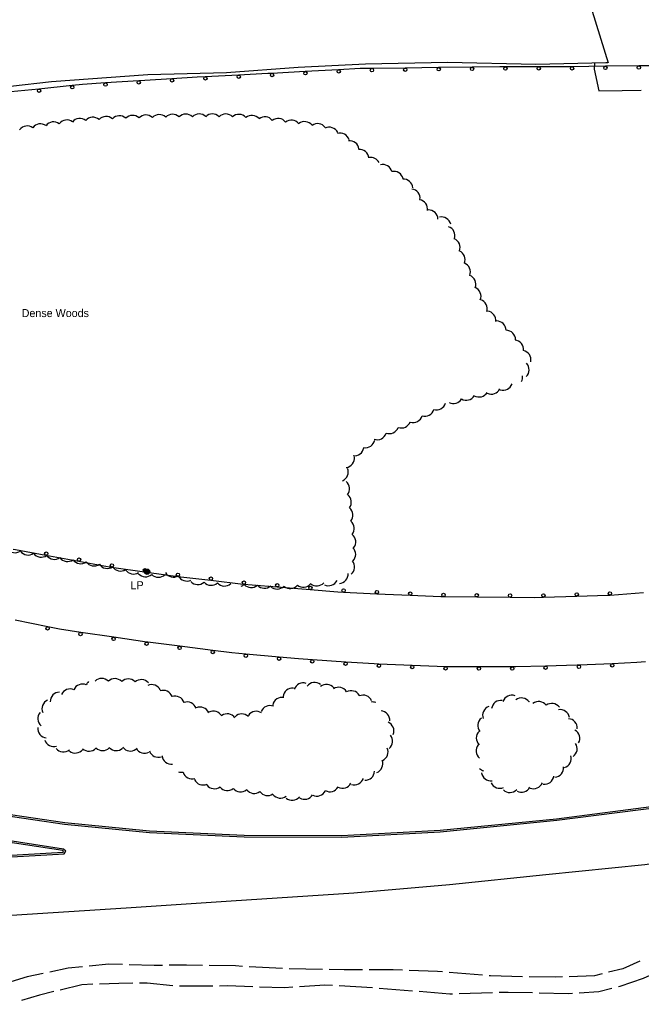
# Model space of a CAD drawing. Extents: x 2402803 to 2427059, y 6985292 to 6997652.
# Drawn here: x 2417720 to 2418093, y 6990790 to 6991378 of the extents above; entities that cross this region are included whole.
import ezdxf

# ---------------------------------------------------------------- set-up
doc = ezdxf.new("R2010")
doc.units = 0
for name, color, linetype in [('p_drainage riprap', 7, 'Continuous'), ('p_road - paved curb', 7, 'Continuous'), ('p_road bridge end', 7, 'Continuous'), ('p_road dirt road', 7, 'Continuous'), ('p_road guard rails', 7, 'Continuous'), ('p_utility manhole', 7, 'Continuous'), ('p_veg woods', 7, 'Continuous')]:
    doc.layers.add(name, color=color, linetype=linetype)

msp = doc.modelspace()

# ---------------------------------------------------------------- linework, layer by layer
at = {"layer": 'p_drainage riprap'}
msp.add_lwpolyline([(2418064.89, 6991351.89), (2418064.72, 6991348.27), (2418067.35, 6991335.38), (2418081.45, 6991335.4), (2418092.81, 6991335.71)], dxfattribs=at)
at = {"layer": 'p_road - paved curb'}
for points in [[(2418072.8, 6991352.05), (2418071.7, 6991352.04), (2418029.59, 6991351.13), (2417976.83, 6991352.21), (2417927.51, 6991351.28), (2417887.18, 6991349.28), (2417844.29, 6991346.03), (2417797.06, 6991344.87), (2417739.41, 6991340.6), (2417690.1, 6991335.1), (2417634, 6991329.56), (2417585.11, 6991323.22), (2417536.45, 6991314.6), (2417498.86, 6991307.78), (2417465.16, 6991300.29), (2417420.17, 6991288.13), (2417378.32, 6991275.91), (2417336.02, 6991262.39), (2417308.65, 6991252.45)], [(2417102.44, 6991155.35), (2417147.44, 6991131.02), (2417202.6, 6991101.41), (2417246.57, 6991077.7), (2417304.09, 6991046.19), (2417352.2, 6991020.88), (2417398.41, 6990996.87), (2417450.39, 6990974.63), (2417510.07, 6990951.19), (2417573, 6990930.87), (2417630.32, 6990916.28), (2417690.09, 6990903.9), (2417747.18, 6990895.52), (2417798.03, 6990890.45), (2417854.87, 6990887.91), (2417913.31, 6990887.8), (2417972.37, 6990890.82), (2418042.27, 6990897.81), (2418103.6, 6990905.73), (2418162.42, 6990914.12), (2418202.32, 6990920.88), (2418234.72, 6990926.56)], [(2417102.92, 6991156.23), (2417147.91, 6991131.9), (2417203.07, 6991102.29), (2417247.05, 6991078.58), (2417304.56, 6991047.07), (2417352.66, 6991021.77), (2417398.84, 6990997.77), (2417450.77, 6990975.56), (2417510.41, 6990952.13), (2417573.28, 6990931.83), (2417630.54, 6990917.25), (2417690.26, 6990904.89), (2417747.3, 6990896.51), (2417798.1, 6990891.45), (2417854.89, 6990888.91), (2417913.29, 6990888.8), (2417972.29, 6990891.82), (2418042.16, 6990898.8), (2418103.47, 6990906.72), (2418162.27, 6990915.11), (2418202.15, 6990921.87), (2418234.55, 6990927.54)], [(2417059.26, 6990808.45), (2417101.64, 6990810.69), (2417141.49, 6990812.59), (2417177.14, 6990814.86), (2417236.42, 6990818.89), (2417290.57, 6990822.07), (2417343.62, 6990824.5), (2417410.95, 6990827.73), (2417482.71, 6990830.05), (2417550.61, 6990832.77), (2417613.32, 6990837.02), (2417664.45, 6990839.19), (2417715.44, 6990840.89), (2417784.2, 6990845.4), (2417846.99, 6990849.53), (2417920.59, 6990854.42), (2417977.98, 6990859.34), (2418035.61, 6990865.3), (2418095.09, 6990871.4), (2418150.63, 6990879.02), (2418192.97, 6990885.87), (2418233.97, 6990894.31)], [(2417059.35, 6990842.44), (2417123.51, 6990845.76), (2417175.52, 6990848.48), (2417240.32, 6990852.29), (2417308.86, 6990855.29), (2417384.48, 6990859.31), (2417456.76, 6990863.03), (2417531.24, 6990866.44), (2417616.7, 6990871.46), (2417694.36, 6990875.73), (2417746.44, 6990878.76), (2417746.66, 6990879.1), (2417746.12, 6990879.65), (2417701.17, 6990886.46), (2417663, 6990893.17)], [(2417059.4, 6990841.44), (2417123.56, 6990844.76), (2417175.58, 6990847.48), (2417240.37, 6990851.29), (2417308.91, 6990854.29), (2417384.53, 6990858.31), (2417456.81, 6990862.03), (2417531.29, 6990865.44), (2417616.76, 6990870.46), (2417694.42, 6990874.73), (2417747.01, 6990877.79), (2417747.93, 6990879.23), (2417746.6, 6990880.59), (2417701.33, 6990887.45), (2417663.17, 6990894.15)]]:
    msp.add_lwpolyline(points, dxfattribs=at)
at = {"layer": 'p_road bridge end'}
msp.add_lwpolyline([(2418073.22, 6991351.82), (2418051.37, 6991422.4), (2418028.85, 6991493.78)], dxfattribs=at)
at = {"layer": 'p_road dirt road'}
for p, q in [((2417877.84, 6990808.91), (2417857.87, 6990810.02)), ((2417901.81, 6990808.39), (2417881.83, 6990808.74)), ((2417997.68, 6990804.94), (2417977.76, 6990806.63)), ((2417836.01, 6990798.45), (2417816.01, 6990798.41)), ((2417931.85, 6990797.28), (2417911.89, 6990798.47)), ((2417955.77, 6990795.41), (2417935.84, 6990797.02)), ((2418003.67, 6990794.36), (2417983.69, 6990793.76))]:
    msp.add_line(p, q, dxfattribs=at)
for points in [[(2417758.05, 6990810.03), (2417749.44, 6990809.19), (2417738.37, 6990806.79)], [(2417781.93, 6990811.33), (2417773.74, 6990811.57), (2417762.02, 6990810.42)], [(2417805.9, 6990810.83), (2417801, 6990810.78), (2417785.93, 6990811.22)], [(2417829.88, 6990810.81), (2417820.29, 6990810.97), (2417809.9, 6990810.87)], [(2417853.87, 6990810.24), (2417849.61, 6990810.48), (2417833.88, 6990810.74)], [(2417925.8, 6990808.16), (2417914.83, 6990808.16), (2417905.81, 6990808.32)], [(2417949.79, 6990807.96), (2417944.17, 6990808.15), (2417929.8, 6990808.15)], [(2417973.77, 6990806.97), (2417970.72, 6990807.23), (2417953.79, 6990807.82)], [(2418092.03, 6990813.37), (2418081.87, 6990808.84), (2418073.31, 6990806.71)], [(2417734.46, 6990805.94), (2417724.84, 6990803.86), (2417715.11, 6990800.96)], [(2418021.63, 6990804.03), (2418002.56, 6990804.52), (2418001.67, 6990804.6)], [(2418045.61, 6990803.87), (2418041.69, 6990803.72), (2418025.62, 6990803.94)], [(2418069.43, 6990805.75), (2418064.93, 6990804.63), (2418049.6, 6990804.03)], [(2418097.92, 6990804.76), (2418093.95, 6990802.96), (2418080.12, 6990798.09), (2418079.2, 6990797.86)], [(2417764.17, 6990799.48), (2417757.55, 6990799.24), (2417744.58, 6990796.03)], [(2417788.14, 6990800.12), (2417779.66, 6990800.04), (2417768.17, 6990799.62)], [(2417812.02, 6990798.6), (2417796.82, 6990800.21), (2417792.14, 6990800.16)], [(2417860, 6990797.97), (2417844.93, 6990798.46), (2417840.01, 6990798.45)], [(2417883.97, 6990797.69), (2417879.02, 6990797.36), (2417864, 6990797.84)], [(2417907.9, 6990798.71), (2417903.12, 6990798.99), (2417887.96, 6990797.96)], [(2418075.32, 6990796.88), (2418067.48, 6990794.89), (2418055.63, 6990794.14)], [(2417740.7, 6990795.07), (2417732.28, 6990792.98), (2417721.42, 6990789.83)], [(2417979.7, 6990793.64), (2417978.21, 6990793.6), (2417959.76, 6990795.09)], [(2418027.66, 6990794.27), (2418013.09, 6990794.64), (2418007.67, 6990794.48)], [(2418051.64, 6990793.89), (2418048.97, 6990793.72), (2418031.66, 6990794.16)]]:
    msp.add_lwpolyline(points, dxfattribs=at)
at = {"layer": 'p_road guard rails'}
for p, q in [((2417951.44, 6991348.95), (2417931.44, 6991348.7)), ((2417971.44, 6991349.2), (2417951.44, 6991348.95)), ((2417991.43, 6991349.46), (2417971.44, 6991349.2)), ((2418031.42, 6991349.71), (2418011.43, 6991349.68)), ((2418071.41, 6991350.03), (2418051.41, 6991349.79)), ((2418091.41, 6991350.28), (2418071.41, 6991350.03)), ((2417851.54, 6991344.74), (2417831.57, 6991343.71)), ((2417891.49, 6991346.84), (2417871.52, 6991345.78)), ((2417911.46, 6991347.91), (2417891.49, 6991346.84)), ((2417751.75, 6991338.45), (2417731.85, 6991336.39)), ((2417791.64, 6991341.33), (2417771.68, 6991340.01)), ((2417736.09, 6991056.79), (2417755.75, 6991053.17)), ((2417775.43, 6991049.72), (2417795.22, 6991046.82)), ((2417815.02, 6991044.12), (2417834.85, 6991041.77)), ((2417854.68, 6991039.44), (2417874.6, 6991037.8)), ((2417874.6, 6991037.8), (2417894.52, 6991036.16)), ((2417914.44, 6991034.65), (2417934.41, 6991033.73)), ((2417934.41, 6991033.73), (2417954.37, 6991032.81)), ((2417974.34, 6991031.96), (2417994.3, 6991031.8)), ((2417994.3, 6991031.8), (2418014.27, 6991031.65)), ((2418034.24, 6991031.7), (2418054.22, 6991032.29)), ((2418074.21, 6991032.94), (2418094.15, 6991034.39)), ((2417737.21, 6991013.86), (2417717.64, 6991017.85)), ((2417776.7, 6991007.61), (2417756.92, 6991010.54)), ((2417796.48, 6991004.67), (2417776.7, 6991007.61)), ((2417836.11, 6990999.69), (2417816.3, 6991002.17)), ((2417875.86, 6990995.68), (2417855.96, 6990997.49)), ((2417915.71, 6990992.76), (2417895.77, 6990994.07)), ((2417955.62, 6990990.72), (2417935.65, 6990991.52)), ((2417975.59, 6990989.92), (2417955.62, 6990990.72)), ((2418075.44, 6990991.74), (2418055.46, 6990990.86)), ((2418015.55, 6990989.8), (2417995.57, 6990989.79))]:
    msp.add_line(p, q, dxfattribs=at)
for points in [[(2417931.44, 6991348.7), (2417924.49, 6991348.61), (2417911.46, 6991347.91)], [(2418011.43, 6991349.68), (2418008.14, 6991349.67), (2417991.43, 6991349.46)], [(2418051.41, 6991349.79), (2418047.62, 6991349.74), (2418031.42, 6991349.71)], [(2418111.4, 6991350.5), (2418097.54, 6991350.35), (2418091.41, 6991350.28)], [(2417831.57, 6991343.71), (2417826.7, 6991343.46), (2417811.6, 6991342.55)], [(2417871.52, 6991345.78), (2417868.97, 6991345.64), (2417851.54, 6991344.74)], [(2417771.68, 6991340.01), (2417757.97, 6991339.1), (2417751.75, 6991338.45)], [(2417811.6, 6991342.55), (2417795.24, 6991341.57), (2417791.64, 6991341.33)], [(2417731.85, 6991336.39), (2417714.95, 6991334.63), (2417711.95, 6991334.39)], [(2417716.44, 6991060.44), (2417717.74, 6991060.16), (2417736.09, 6991056.79)], [(2417755.75, 6991053.17), (2417770.81, 6991050.4), (2417775.43, 6991049.72)], [(2417795.22, 6991046.82), (2417807.99, 6991044.95), (2417815.02, 6991044.12)], [(2417834.85, 6991041.77), (2417854.27, 6991039.47), (2417854.68, 6991039.44)], [(2417894.52, 6991036.16), (2417911.09, 6991034.8), (2417914.44, 6991034.65)], [(2417954.37, 6991032.81), (2417972.77, 6991031.97), (2417974.34, 6991031.96)], [(2418014.27, 6991031.65), (2418028.68, 6991031.54), (2418034.24, 6991031.7)], [(2418054.22, 6991032.29), (2418072.82, 6991032.84), (2418074.21, 6991032.94)], [(2417756.92, 6991010.54), (2417744.19, 6991012.43), (2417737.21, 6991013.86)], [(2417816.3, 6991002.17), (2417797.05, 6991004.59), (2417796.48, 6991004.67)], [(2417855.96, 6990997.49), (2417847.42, 6990998.27), (2417836.11, 6990999.69)], [(2417895.77, 6990994.07), (2417887.49, 6990994.62), (2417875.86, 6990995.68)], [(2417935.65, 6990991.52), (2417932.78, 6990991.63), (2417915.71, 6990992.76)], [(2417995.57, 6990989.79), (2417979.15, 6990989.78), (2417975.59, 6990989.92)], [(2418035.51, 6990990.29), (2418017.76, 6990989.8), (2418015.55, 6990989.8)], [(2418055.46, 6990990.86), (2418054.38, 6990990.81), (2418035.51, 6990990.29)], [(2418095.4, 6990992.8), (2418090.28, 6990992.4), (2418075.44, 6990991.74)]]:
    msp.add_lwpolyline(points, dxfattribs=at)
for centre in [(2417931.45, 6991347.7), (2417951.45, 6991347.95), (2417971.45, 6991348.2), (2417991.45, 6991348.46), (2418011.43, 6991348.68), (2418031.42, 6991348.71), (2418051.42, 6991348.79), (2418071.42, 6991349.03), (2418091.42, 6991349.28), (2417831.62, 6991342.71), (2417851.59, 6991343.74), (2417871.57, 6991344.78), (2417891.54, 6991345.85), (2417911.51, 6991346.91), (2417751.85, 6991337.46), (2417771.75, 6991339.01), (2417791.71, 6991340.33), (2417811.66, 6991341.55), (2417731.96, 6991335.39), (2417736.27, 6991057.77), (2417755.93, 6991054.15), (2417775.58, 6991050.71), (2417795.36, 6991047.81), (2417815.13, 6991045.11), (2417834.96, 6991042.76), (2417854.76, 6991040.43), (2417874.68, 6991038.8), (2417894.6, 6991037.16), (2417914.49, 6991035.65), (2417934.45, 6991034.73), (2417954.42, 6991033.81), (2417974.35, 6991032.96), (2417994.31, 6991032.8), (2418014.28, 6991032.65), (2418034.21, 6991032.7), (2418054.19, 6991033.29), (2418074.13, 6991033.94), (2417737.01, 6991012.88), (2417756.77, 6991009.55), (2417776.56, 6991006.62), (2417796.34, 6991003.68), (2417816.17, 6991001.18), (2417835.99, 6990998.7), (2417855.87, 6990996.5), (2417875.77, 6990994.68), (2417895.7, 6990993.08), (2417915.64, 6990991.76), (2417935.61, 6990990.52), (2417955.58, 6990989.72), (2417975.55, 6990988.92), (2418035.53, 6990989.29), (2418055.51, 6990989.86), (2418075.49, 6990990.74), (2417995.57, 6990988.79), (2418015.55, 6990988.8)]:
    msp.add_circle(centre, 1, dxfattribs=at)
at = {"layer": 'p_utility manhole'}
for radius in [1.6, 1.3, 1, 0.539, 0.192]:
    msp.add_circle((2417796.69, 6991046.92), radius, dxfattribs=at)
at = {"layer": 'p_veg woods'}
for centre, start, end in [((2417764.22, 6991313.8), 49.83764, 139.83764), ((2417772.11, 6991314.32), 48.49109, 138.49109), ((2417780.06, 6991314.71), 47.88816, 137.88816), ((2417787.99, 6991314.96), 46.97551, 136.97551), ((2417795.97, 6991315.2), 46.75173, 136.75173), ((2417803.96, 6991315.42), 46.62985, 136.62985), ((2417811.94, 6991315.59), 46.32829, 136.32829), ((2417819.91, 6991315.72), 45.93911, 135.93911), ((2417827.89, 6991315.8), 45.6073, 135.6073), ((2417835.85, 6991315.81), 45.02271, 135.02271), ((2417843.82, 6991315.76), 44.61859, 134.61859), ((2417851.7, 6991315.54), 43.01245, 133.01245), ((2417859.52, 6991314.93), 40.71599, 130.71599), ((2417867.32, 6991314.05), 38.55029, 128.55029), ((2417724.87, 6991308.6), 54.00977, 144.00977), ((2417732.77, 6991309.85), 54.00977, 144.00977), ((2417740.66, 6991311.05), 53.72281, 143.72281), ((2417748.54, 6991312.17), 53.12699, 143.12699), ((2417756.39, 6991313.1), 51.84951, 141.84951), ((2417875.22, 6991313.08), 37.94189, 127.94189), ((2417883.16, 6991312.1), 37.94189, 127.94189), ((2417891.15, 6991311.19), 38.53123, 128.53123), ((2417898.86, 6991310), 35.73411, 125.73411), ((2417905.95, 6991307.82), 27.26681, 117.26681), ((2417912.34, 6991304.32), 16.7552, 106.7552), ((2417918.09, 6991299.66), 7.80654, 97.80654), ((2417923.98, 6991294.53), 5.07912, 95.07912), ((2417930.74, 6991289.69), 27.59526, 99.65452), ((2417937.91, 6991285.51), 13.99793, 103.99793), ((2417944.65, 6991281.35), 12.90259, 102.90259), ((2417950.43, 6991276.65), 5.17244, 95.17244), ((2417954.65, 6991270.81), 352.89707, 82.89707), ((2417959.15, 6991264.38), 350.81006, 80.81006), ((2417965.39, 6991258.21), 1.82744, 91.82744), ((2417973.21, 6991253.99), 13.49307, 103.49307), ((2417975.58, 6991248.46), 341.77536, 71.77536), ((2417978.65, 6991241.35), 338.42404, 68.42404), ((2417981.66, 6991234.05), 337.40888, 67.40888), ((2417984.8, 6991226.67), 338.30076, 68.30076), ((2417988.09, 6991219.34), 339.02574, 69.02574), ((2417991.17, 6991212.02), 338.2519, 68.2519), ((2417994.88, 6991204.65), 341.94156, 71.94156), ((2418000.07, 6991197.58), 352.92287, 82.92287), ((2418006.22, 6991191.62), 0.74213, 90.74213), ((2418011.87, 6991186.04), 359.96169, 89.96169), ((2418016.74, 6991180.11), 355.16107, 85.16107), ((2418021.1, 6991174.02), 348.18754, 78.18754), ((2418020.01, 6991167.97), 313.80286, 43.80286), ((2418016.14, 6991163.51), 332.44936, 8.8164), ((2418003.05, 6991159.08), 243.92201, 333.92201), ((2418010.03, 6991161.34), 252.55067, 342.55067), ((2417980.34, 6991153.41), 241.88034, 329.38196), ((2417988, 6991155.38), 239.38196, 329.38196), ((2417995.65, 6991157.34), 239.38196, 329.38196), ((2417963.12, 6991145.84), 253.58452, 343.58452), ((2417970.1, 6991149.65), 253.58452, 343.58452), ((2417956.14, 6991142.07), 253.17951, 343.17951), ((2417941.87, 6991135.37), 250.11487, 340.11487), ((2417949.1, 6991138.74), 250.29943, 340.29943), ((2417927.56, 6991126.94), 259.05098, 349.05098), ((2417934.61, 6991131.72), 251.79404, 341.79404), ((2417920.99, 6991122.14), 261.08395, 351.08395), ((2417915.3, 6991115), 277.64876, 7.64876), ((2417911.63, 6991106.73), 292.28621, 22.28621), ((2417912.44, 6991096.6), 321.57136, 51.57136), ((2417913.46, 6991088.62), 322.25707, 52.25707), ((2417914.4, 6991080.72), 321.68036, 51.68036), ((2417915.24, 6991072.81), 321.20864, 51.20864), ((2417916.08, 6991064.88), 321.06555, 51.06555), ((2417717.48, 6991063.94), 215.24109, 305.24109), ((2417916.05, 6991057.3), 314.96729, 44.96729), ((2417725.36, 6991062.58), 215.24109, 305.24109), ((2417733.22, 6991061.25), 215.66691, 305.66691), ((2417741.11, 6991059.96), 215.71083, 305.71083), ((2417749.01, 6991058.66), 215.71083, 305.71083), ((2417756.92, 6991057.37), 215.39344, 305.39344), ((2417764.86, 6991056.02), 214.64814, 304.64814), ((2417772.8, 6991054.52), 213.51878, 303.51878), ((2417780.71, 6991052.94), 212.58784, 302.58784), ((2417915.4, 6991049.76), 308.90583, 38.90583), ((2417788.49, 6991051.18), 212.99348, 302.99347), ((2417795.71, 6991049.49), 221.65303, 311.65303), ((2417803.47, 6991049.21), 224.92764, 314.92764), ((2417812.48, 6991049.27), 211.1815, 301.1815), ((2417820.44, 6991046.97), 206.88586, 296.88586), ((2417911.51, 6991045.43), 274.84837, 4.84837), ((2417827.09, 6991044.84), 221.80476, 311.80476), ((2417835.07, 6991044.4), 221.83745, 311.83745), ((2417843.06, 6991043.96), 221.82951, 311.82951), ((2417851.05, 6991043.52), 291.45074, 311.77418), ((2417859.04, 6991043.07), 221.77418, 311.77418), ((2417867.02, 6991042.62), 221.78249, 311.78249), ((2417874.69, 6991042.13), 226.4101, 316.4101), ((2417882.41, 6991042.41), 230.23998, 320.23998), ((2417890.34, 6991043.23), 230.7391, 320.7391), ((2417898.44, 6991044.04), 228.49679, 318.49679), ((2417905.47, 6991044.15), 243.36768, 333.36768), ((2417757.96, 6990973.9), 66.45977, 156.45977), ((2417765.41, 6990976.83), 132.68455, 156.45977), ((2417769.41, 6990977.25), 44.09798, 134.09798), ((2417777.41, 6990977.12), 44.09798, 134.09798), ((2417785.4, 6990977), 44.09798, 134.09798), ((2417793.13, 6990976.54), 40.37485, 130.37485), ((2417799.42, 6990973.56), 23.58391, 113.58391), ((2417890.25, 6990974.59), 71.52954, 161.52954), ((2417897.02, 6990974.81), 51.40342, 141.40342), ((2417904.07, 6990973.7), 38.12939, 128.12939), ((2417744.31, 6990969.05), 90.92917, 180.92917), ((2417750.52, 6990970.97), 66.45977, 156.45977), ((2417806.36, 6990970.11), 19.93536, 109.93536), ((2417813.5, 6990966.7), 18.756, 108.756), ((2417883.81, 6990971.42), 83.68089, 173.68089), ((2417911.46, 6990971.95), 32.14086, 122.14086), ((2417919.04, 6990969.9), 30.12452, 120.12452), ((2417926.09, 6990967.23), 23.45834, 113.45834), ((2418015.31, 6990967.18), 70.33604, 160.33604), ((2417739.29, 6990964.76), 114.33536, 204.33536), ((2417820.73, 6990963.17), 19.3838, 109.3838), ((2417870.29, 6990960.97), 68.13597, 158.13597), ((2417877.58, 6990965.92), 79.48893, 169.48893), ((2417931.86, 6990963.14), 70.35129, 99.60234), ((2418008.81, 6990964.1), 82.25591, 172.25591), ((2418021.05, 6990965.57), 35.54849, 125.54849), ((2418028.92, 6990964.26), 122.96454, 125.54849), ((2418031.35, 6990963.42), 36.73283, 126.73283), ((2418039.27, 6990962.27), 36.73283, 126.73283), ((2417736.86, 6990958.92), 140.41098, 230.41098), ((2417828.44, 6990960.09), 23.58846, 113.58846), ((2417836.42, 6990957.71), 28.20661, 118.20661), ((2417844.69, 6990956.04), 34.46136, 124.46136), ((2417853.45, 6990955.99), 45.09954, 135.09954), ((2417862.04, 6990957.56), 55.33867, 145.33867), ((2417936.52, 6990957.79), 356.28038, 86.28038), ((2418003.42, 6990960.76), 110.14213, 200.14213), ((2418044.29, 6990958.53), 9.91602, 99.91602), ((2417938.95, 6990951.46), 337.4753, 67.4753), ((2418000.51, 6990954.59), 128.02814, 218.02814), ((2418048.9, 6990953.13), 356.29092, 86.29092), ((2417736.84, 6990952.89), 173.89859, 263.89859), ((2417938.14, 6990945.35), 308.91098, 38.91098), ((2417999.65, 6990947.16), 135.47561, 225.47561), ((2418050.41, 6990946.93), 330.98208, 60.98208), ((2417740.71, 6990947.7), 198.1649, 288.1649), ((2417999.48, 6990939.59), 141.85784, 231.85784), ((2418048.81, 6990940.79), 304.12169, 34.12169), ((2417746.52, 6990944.46), 219.31174, 309.31174), ((2417753.63, 6990943.82), 231.90918, 321.90918), ((2417761.86, 6990944.92), 227.67578, 317.67578), ((2417770.05, 6990945.24), 224.88925, 314.88925), ((2417778.22, 6990945.28), 222.39375, 312.39375), ((2417786.64, 6990945.02), 216.57788, 306.57788), ((2417795.11, 6990943.75), 208.57453, 298.57453), ((2417803.43, 6990941.27), 199.09186, 289.09186), ((2417935.44, 6990938.79), 294.92529, 24.92529), ((2417811.26, 6990937.19), 187.27923, 277.27923), ((2417932.35, 6990931.78), 290.14566, 20.14566), ((2418045.25, 6990934.91), 286.58374, 16.58374), ((2417817.25, 6990932.32), 251.95219, 281.48542), ((2417823.7, 6990928.27), 196.88293, 286.88293), ((2417927.36, 6990927.51), 267.75257, 357.75257), ((2417999.89, 6990933), 226.71283, 254.37303), ((2418002.77, 6990927.05), 186.80629, 276.80629), ((2418040.63, 6990929.34), 275.2536, 5.2536), ((2417830.17, 6990924.65), 205.66403, 295.66403), ((2417913.84, 6990922.69), 242.39451, 332.39451), ((2417920.94, 6990924.74), 251.62647, 341.62647), ((2418007.98, 6990922.65), 204.99955, 294.99955), ((2418028.34, 6990922.43), 248.35166, 338.35166), ((2418034.89, 6990925.06), 262.67548, 352.67548), ((2417837.03, 6990922.41), 216.9023, 306.9023), ((2417844.82, 6990921.3), 218.78665, 308.78665), ((2417852.78, 6990920.44), 218.78665, 308.78665), ((2417860.91, 6990919.58), 216.25098, 306.25098), ((2417868.93, 6990918.31), 214.55563, 304.55563), ((2417898.5, 6990918.01), 242.99393, 332.99393), ((2417906.23, 6990920.6), 240.80929, 330.80929), ((2418014.1, 6990920.17), 226.66058, 316.66058), ((2418021.1, 6990920.29), 241.71924, 331.71924), ((2417876.57, 6990916.79), 217.5845, 307.5845), ((2417883.68, 6990915.51), 229.67975, 319.67975), ((2417891.02, 6990916.08), 239.04809, 329.04809)]:
    msp.add_arc(centre, 5.65, start, end, dxfattribs=at)

# ---------------------------------------------------------------- texts
at = {"layer": 'p_utility manhole'}
msp.add_text('  LP', height=4.8, dxfattribs=at).set_placement((2417783.21, 6991036.42))
at = {"layer": 'p_veg woods'}
msp.add_text('Dense Woods', height=4.8, dxfattribs=at).set_placement((2417721.52, 6991199.62))

doc.saveas('drawing.dxf')
